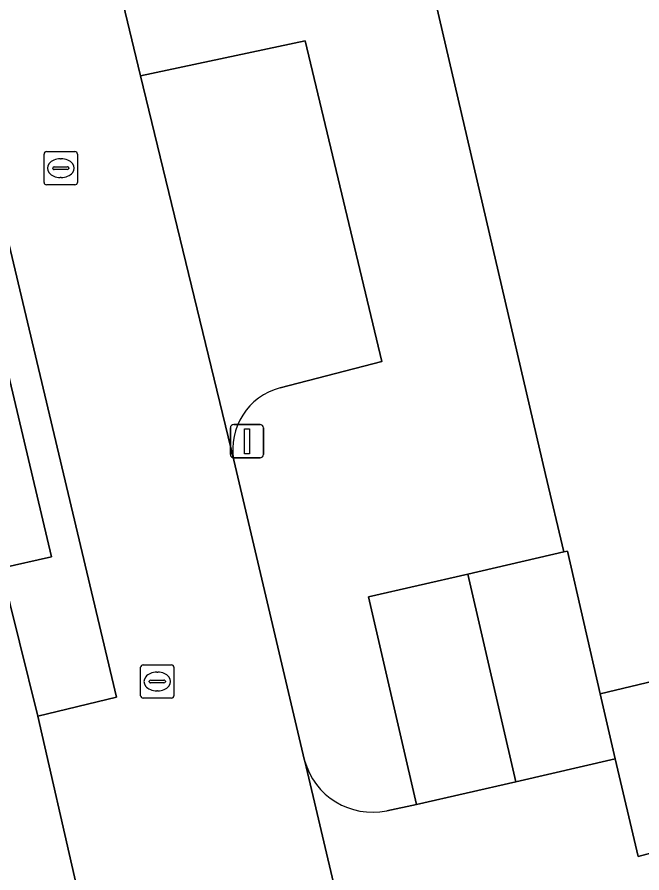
# Model space of a CAD drawing. Extents: x 157648 to 158502, y 379212 to 380938.
# Drawn here: x 158121.86 to 158140.61, y 380738.03 to 380763.73 of the extents above; entities that cross this region are included whole.
import ezdxf

# ---------------------------------------------------------------- set-up
doc = ezdxf.new("R2010")
doc.units = 0
for name, color, linetype in [('IMGEO_Erf', 7, 'Continuous'), ('IMGEO_Groenvoorziening', 7, 'Continuous'), ('IMGEO_Hek', 7, 'Continuous'), ('IMGEO_Kolk', 7, 'Continuous'), ('IMGEO_Lichtmast', 7, 'Continuous'), ('IMGEO_Pand', 7, 'Continuous'), ('IMGEO_Parkeervlak_open', 7, 'Continuous'), ('IMGEO_Rijbaan_lokaal_open', 7, 'Continuous'), ('IMGEO_Voetpad_open', 7, 'Continuous')]:
    doc.layers.add(name, color=color, linetype=linetype)

msp = doc.modelspace()

# ---------------------------------------------------------------- linework, layer by layer
at = {"layer": 'IMGEO_Erf'}
for points in [[(158131.163, 380778.193), (158137.713, 380750), (158138.268, 380747.668), (158138.371, 380747.691), (158139.357, 380743.403), (158148.562, 380745.606), (158161.572, 380748.685), (158162.113, 380746.403), (158168.232, 380747.848), (158163.728, 380766.922)], [(158113.022, 380735.153), (158123.627, 380737.695), (158122.473, 380742.741), (158121.378, 380747.181), (158122.889, 380747.526), (158115.723, 380777.83)]]:
    msp.add_lwpolyline(points, dxfattribs=at)
at = {"layer": 'IMGEO_Groenvoorziening'}
for points in [[(158132.951, 380739.896), (158133.839, 380740.082), (158132.404, 380746.319), (158135.388, 380747.005), (158138.268, 380747.668), (158137.713, 380750), (158131.163, 380778.193), (158127.067, 380777.387), (158129.072, 380768.861), (158124.835, 380764.971), (158125.562, 380761.969), (158130.506, 380763.02), (158132.805, 380753.388), (158129.747, 380752.594)], [(158128.358, 380750.426), (158130.484, 380741.409)]]:
    msp.add_lwpolyline(points, dxfattribs=at)
for centre, radius, start, end in [((158130.22, 380750.762), 1.892, 104.474, 190.232), ((158132.52, 380741.961), 2.11, 195.1788, 281.78)]:
    msp.add_arc(centre, radius, start, end, dxfattribs=at)
at = {"layer": 'IMGEO_Hek'}
msp.add_lwpolyline([(158139.357, 380743.403), (158148.562, 380745.606)], dxfattribs=at)
at = {"layer": 'IMGEO_Kolk'}
for p, q in [((158122.74, 380759.696), (158123.592, 380759.696)), ((158122.665, 380758.77), (158122.665, 380759.622)), ((158123.153, 380759.476), (158123.178, 380759.476)), ((158123.666, 380759.622), (158123.666, 380758.77)), ((158122.924, 380759.19), (158122.924, 380759.202)), ((158123.362, 380759.153), (158122.964, 380759.153)), ((158122.967, 380759.239), (158123.365, 380759.239)), ((158123.408, 380759.202), (158123.408, 380759.19)), ((158123.176, 380758.916), (158123.151, 380758.916)), ((158123.592, 380758.696), (158122.74, 380758.696)), ((158125.637, 380744.278), (158126.489, 380744.278)), ((158125.562, 380743.352), (158125.562, 380744.204)), ((158126.05, 380744.058), (158126.075, 380744.058)), ((158126.563, 380744.204), (158126.563, 380743.352)), ((158125.821, 380743.772), (158125.821, 380743.784)), ((158126.259, 380743.735), (158125.861, 380743.735)), ((158125.864, 380743.821), (158126.262, 380743.821)), ((158126.305, 380743.784), (158126.305, 380743.772)), ((158126.073, 380743.498), (158126.048, 380743.498)), ((158126.489, 380743.278), (158125.637, 380743.278))]:
    msp.add_line(p, q, dxfattribs=at)
for points in [[(158122.74, 380759.696), (158123.592, 380759.696)], [(158122.665, 380758.77), (158122.665, 380759.622)], [(158123.666, 380759.622), (158123.666, 380758.77)], [(158123.592, 380758.696), (158122.74, 380758.696)], [(158125.637, 380744.278), (158126.489, 380744.278)], [(158125.562, 380743.352), (158125.562, 380744.204)], [(158126.563, 380744.204), (158126.563, 380743.352)], [(158126.489, 380743.278), (158125.637, 380743.278)]]:
    msp.add_lwpolyline(points, dxfattribs=at)
for centre, radius, start, end in [((158122.742, 380759.62), 0.0765, 91.552, 178.448), ((158122.742, 380759.62), 0.0765, 91.552, 178.448), ((158123.59, 380759.62), 0.0765, 1.552, 88.448), ((158123.59, 380759.62), 0.0765, 1.552, 88.448), ((158122.964, 380759.199), 0.0403, 85.8775, 175.7526), ((158122.961, 380759.189), 0.0366, 178.938, 274.7102), ((158123.365, 380759.196), 0.043, 264.8664, 352.4533), ((158123.369, 380759.201), 0.0386, 1.7309, 96.639), ((158122.742, 380758.772), 0.0765, 181.552, 268.448), ((158122.742, 380758.772), 0.0765, 181.552, 268.448), ((158123.59, 380758.772), 0.0765, 271.552, 358.448), ((158123.59, 380758.772), 0.0765, 271.552, 358.448), ((158125.639, 380744.202), 0.0765, 91.552, 178.448), ((158125.639, 380744.202), 0.0765, 91.552, 178.448), ((158126.487, 380744.202), 0.0765, 1.552, 88.448), ((158126.487, 380744.202), 0.0765, 1.552, 88.448), ((158125.861, 380743.781), 0.0403, 85.8775, 175.7526), ((158125.858, 380743.771), 0.0366, 178.938, 274.7102), ((158126.262, 380743.778), 0.043, 264.8664, 352.4533), ((158126.266, 380743.783), 0.0386, 1.7309, 96.639), ((158125.639, 380743.354), 0.0765, 181.552, 268.448), ((158125.639, 380743.354), 0.0765, 181.552, 268.448), ((158126.487, 380743.354), 0.0765, 271.552, 358.448), ((158126.487, 380743.354), 0.0765, 271.552, 358.448)]:
    msp.add_arc(centre, radius, start, end, dxfattribs=at)
for centre, major_axis, ratio, start_param, end_param in [((158123.152, 380759.196), (-0.387, 0.002), 0.722429, 4.712389, 7.853982), ((158123.177, 380759.196), (-0.39, 0.002), 0.717154, 1.570796, 4.712389), ((158126.049, 380743.778), (-0.387, 0.002), 0.722429, 4.712389, 7.853982), ((158126.074, 380743.778), (-0.39, 0.002), 0.717154, 1.570796, 4.712389)]:
    msp.add_ellipse(centre, major_axis=major_axis, ratio=ratio, start_param=start_param, end_param=end_param, dxfattribs=at)
at = {"layer": 'IMGEO_Lichtmast'}
for p, q in [((158128.356, 380751.494), (158129.146, 380751.494)), ((158129.146, 380751.494), (158128.356, 380751.494)), ((158128.256, 380750.594), (158128.256, 380751.394)), ((158128.256, 380751.394), (158128.256, 380750.594)), ((158129.246, 380751.394), (158129.246, 380750.594)), ((158129.246, 380750.594), (158129.246, 380751.394)), ((158129.146, 380750.494), (158128.356, 380750.494)), ((158128.356, 380750.494), (158129.146, 380750.494))]:
    msp.add_line(p, q, dxfattribs=at)
msp.add_lwpolyline([(158128.676, 380751.369), (158128.826, 380751.369), (158128.826, 380750.619), (158128.676, 380750.619), (158128.676, 380751.369)], dxfattribs=at)
for centre, start, end in [((158128.356, 380751.394), 90, 180), ((158128.356, 380751.394), 90, 180), ((158129.146, 380751.394), 0, 90), ((158129.146, 380751.394), 360, 90), ((158128.356, 380750.594), 180, 270), ((158128.356, 380750.594), 180, 270), ((158129.146, 380750.594), 270, 0), ((158129.146, 380750.594), 270, 0)]:
    msp.add_arc(centre, 0.1, start, end, dxfattribs=at)
at = {"layer": 'IMGEO_Pand'}
for points in [[(158136.822, 380740.768), (158139.805, 380741.454), (158139.357, 380743.403), (158138.371, 380747.691), (158138.268, 380747.668), (158135.388, 380747.005)], [(158136.822, 380740.768), (158135.388, 380747.005), (158132.404, 380746.319), (158133.839, 380740.082)]]:
    msp.add_lwpolyline(points, close=True, dxfattribs=at)
at = {"layer": 'IMGEO_Parkeervlak_open'}
msp.add_lwpolyline([(158129.747, 380752.594), (158132.805, 380753.388), (158130.506, 380763.02), (158125.562, 380761.969), (158128.358, 380750.426)], dxfattribs=at)
msp.add_arc((158130.22, 380750.762), 1.892, 104.474, 190.232, dxfattribs=at)
at = {"layer": 'IMGEO_Rijbaan_lokaal_open'}
for points in [[(158117.291, 380775.089), (158124.841, 380743.309), (158122.473, 380742.741), (158123.627, 380737.695), (158123.705, 380737.354), (158124.335, 380734.713), (158128.569, 380717.321), (158129.588, 380712.519), (158127.753, 380712.089), (158129.258, 380705.611), (158130.994, 380698.144), (158133.818, 380698.824), (158132.744, 380703.316), (158135.953, 380704.084), (158138.825, 380704.77), (158138.525, 380705.664), (158138.158, 380705.588), (158136.992, 380710.445)], [(158130.487, 380741.387), (158130.484, 380741.409), (158128.358, 380750.426), (158125.562, 380761.969), (158124.835, 380764.971)], [(158170.048, 380740.332), (158168.873, 380745.277), (158166.008, 380744.596), (158166.075, 380744.302), (158163.412, 380743.697), (158163.351, 380743.965), (158162.479, 380743.739), (158142.831, 380739.114), (158142.249, 380738.971), (158141.058, 380738.667), (158140.491, 380738.522), (158139.805, 380741.454), (158136.822, 380740.768), (158133.839, 380740.082), (158132.951, 380739.896)], [(158130.484, 380741.409), (158130.487, 380741.387), (158132.823, 380731.487), (158170.048, 380740.332)], [(158133.67, 380712.865), (158132.021, 380719.909), (158133.537, 380722.463), (158132.348, 380727.338), (158131.338, 380731.134), (158132.823, 380731.487), (158130.487, 380741.387)]]:
    msp.add_lwpolyline(points, dxfattribs=at)
msp.add_arc((158132.52, 380741.961), 2.11, 195.1788, 281.78, dxfattribs=at)
at = {"layer": 'IMGEO_Voetpad_open'}
for points in [[(158117.291, 380775.089), (158117.084, 380776.973), (158117.026, 380777.499), (158116.916, 380778.105), (158115.723, 380777.83), (158122.889, 380747.526), (158121.378, 380747.181), (158122.473, 380742.741), (158124.841, 380743.309)], [(158141.821, 380743.379), (158161.451, 380748.024), (158162.479, 380743.739), (158163.351, 380743.965), (158162.984, 380745.578), (158165.647, 380746.184), (158166.008, 380744.596), (158168.873, 380745.277), (158168.232, 380747.848), (158162.113, 380746.403), (158161.572, 380748.685), (158148.562, 380745.606), (158139.357, 380743.403), (158139.805, 380741.454), (158140.491, 380738.522), (158141.058, 380738.667), (158142.249, 380738.971), (158142.831, 380739.114)]]:
    msp.add_lwpolyline(points, close=True, dxfattribs=at)

doc.saveas('drawing.dxf')
